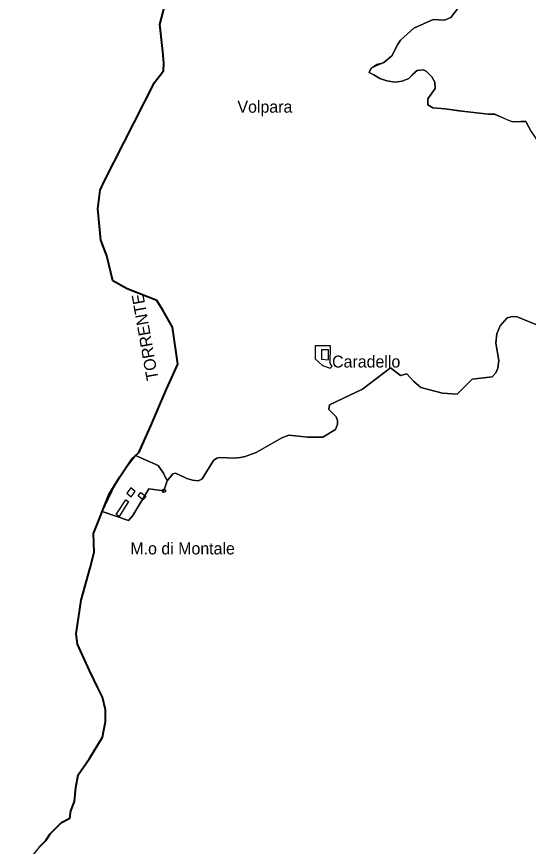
# Model space of a CAD drawing. Extents: x 645880 to 658994, y 884400 to 894744.
# Drawn here: x 651988 to 652718, y 890509 to 891691 of the extents above; entities that cross this region are included whole.
import ezdxf
from ezdxf.enums import TextEntityAlignment as Align

# ---------------------------------------------------------------- set-up
doc = ezdxf.new("R2010")
doc.units = 0
doc.header["$LTSCALE"] = 10
doc.header["$PDMODE"] = 32
doc.header["$PDSIZE"] = 5
for name, color, linetype, lineweight in [('18', 7, 'Continuous', 25), ('25', 7, 'Continuous', 25), ('4', 7, 'Continuous', 25), ('59', 7, 'Continuous', 40)]:
    doc.layers.add(name, color=color, linetype=linetype, lineweight=lineweight)
doc.layers.add('60', color=7, linetype='Continuous')

msp = doc.modelspace()

# ---------------------------------------------------------------- linework, layer by layer
at = {"layer": '18'}
msp.add_line((652203.08, 891029.32), (652198.26, 891015.36), dxfattribs=at)
for points in [[(652199.99, 891709.1), (652192.33, 891680.19), (652196.58, 891641.36), (652198.29, 891624.83), (652197.6, 891613.91), (652184.82, 891597.39), (652112.44, 891455.29), (652107.33, 891443.73), (652103.92, 891417.29), (652108.18, 891372.68), (652116.7, 891350.38), (652125.21, 891314.85), (652145.65, 891303.29), (652188.23, 891286.76), (652210.37, 891248.76)], [(652490.96, 891611.57), (652493.67, 891617.87), (652501.24, 891621.54), (652512.05, 891625.73), (652523.4, 891635.17), (652531.51, 891650.91), (652535.55, 891657.74), (652554.78, 891674.6), (652582.35, 891687.19), (652598.57, 891686.14), (652607.22, 891689.81), (652616.95, 891702.4)], [(652721.82, 891527.66), (652714.25, 891541.82), (652707.22, 891541.82), (652695.33, 891541.3), (652688.84, 891543.39), (652669.92, 891552.31), (652661.26, 891552.31), (652627.2, 891555.98), (652599.09, 891559.65), (652581.79, 891561.23), (652574.76, 891565.42), (652574.76, 891573.81), (652580.17, 891582.2), (652585.03, 891588.5), (652584.49, 891597.94), (652580.17, 891605.28), (652572.6, 891613.15), (652568.27, 891615.24), (652559.62, 891614.2), (652553.14, 891608.95), (652547.73, 891603.18), (652538, 891598.99), (652527.73, 891597.94), (652516.37, 891599.51), (652506.1, 891603.18), (652497.45, 891608.43), (652490.96, 891611.57)], [(652739.07, 891248.01), (652702.22, 891263.21), (652694.72, 891263.58), (652687.96, 891261.81), (652677.89, 891250.34), (652673.13, 891239.26), (652671.46, 891225.99), (652675.66, 891201.09), (652674.54, 891189.9), (652671.43, 891183.5), (652666.11, 891177.9), (652637.63, 891174.51), (652616.66, 891152.96), (652595.68, 891154.64), (652564.65, 891162.48), (652554.58, 891171.15), (652544.51, 891182.07), (652535.56, 891179.83), (652521.58, 891190.46), (652481.31, 891160.24), (652434.28, 891137.94), (652433.36, 891131.38), (652443.94, 891120.67), (652445.67, 891115.38), (652445.67, 891110.31), (652442.72, 891102.88), (652424.96, 891091.78), (652403.57, 891091.74), (652376.17, 891094.77), (652366.35, 891090.61), (652330.03, 891070.14), (652314.09, 891064.27), (652307.47, 891062.66), (652298.06, 891061.9), (652278.06, 891062.65), (652273.88, 891061.9), (652268.79, 891058.67), (652255.23, 891036.37), (652252.22, 891031.99), (652247.25, 891029.57), (652238.9, 891030.35), (652230.75, 891032.65), (652218.17, 891039.08), (652214.42, 891040.59), (652210.92, 891039.63), (652203.08, 891029.32)], [(652203.08, 891029.32), (652210.92, 891039.63), (652214.42, 891040.59), (652218.17, 891039.08), (652230.75, 891032.65), (652238.9, 891030.35), (652247.25, 891029.57), (652247.25, 891029.57), (652252.22, 891031.99), (652255.23, 891036.37), (652268.79, 891058.67), (652273.88, 891061.9), (652278.06, 891062.65), (652298.06, 891061.9), (652307.47, 891062.66), (652314.09, 891064.27), (652330.03, 891070.14), (652366.35, 891090.61), (652376.17, 891094.77), (652403.57, 891091.74), (652424.96, 891091.78), (652442.72, 891102.88), (652445.67, 891110.31), (652445.67, 891115.38), (652443.94, 891120.67), (652433.36, 891131.38), (652434.28, 891137.94), (652481.31, 891160.24), (652521.58, 891190.46), (652535.56, 891179.83), (652544.51, 891182.07), (652554.58, 891171.15), (652564.65, 891162.48), (652595.68, 891154.64), (652616.66, 891152.96), (652637.63, 891174.51), (652666.11, 891177.9), (652671.43, 891183.5), (652674.54, 891189.9), (652675.66, 891201.09), (652671.46, 891225.99), (652673.13, 891239.26), (652677.89, 891250.34), (652687.96, 891261.81), (652694.72, 891263.58), (652702.22, 891263.21), (652739.07, 891248.01)], [(652210.37, 891248.76), (652218.04, 891195.89), (652201.91, 891160.09), (652179.77, 891108.04), (652162.74, 891070.04), (652157.63, 891065.49), (652178.38, 891056.79), (652190.27, 891051.3), (652197.59, 891040.31), (652203.08, 891029.32)], [(652198.26, 891015.36), (652176.67, 891018.06), (652153.85, 890980.24), (652147.55, 890973.14), (652110.41, 890985.81), (652098.02, 890954.38), (652098.87, 890927.94), (652080.13, 890859.37), (652073.32, 890811.46)], [(652073.32, 890811.46), (652073.43, 890803.44), (652075.02, 890796.59), (652092.06, 890759.41), (652103.98, 890734.47), (652110.79, 890721.25), (652115.05, 890703.08), (652115.05, 890686.55), (652110.79, 890664.25), (652092.06, 890633.68), (652075.87, 890610.55)], [(652075.87, 890610.55), (652072.47, 890592.37), (652070.76, 890572.55), (652065.66, 890559.33), (652063.95, 890548.59), (652052.03, 890542.81), (652035.85, 890526.28), (652029.89, 890517.2), (652020.52, 890507.28), (651988.16, 890467.63)]]:
    msp.add_lwpolyline(points, dxfattribs=at)
msp.add_point((652198.26, 891015.36), dxfattribs=at)
at = {"layer": '25'}
for points in [[(652616.95, 891702.4), (652607.22, 891689.81), (652598.57, 891686.14), (652582.35, 891687.19), (652554.78, 891674.6), (652535.55, 891657.74), (652531.51, 891650.91), (652523.4, 891635.17), (652512.05, 891625.73), (652501.24, 891621.54), (652493.67, 891617.87), (652490.96, 891611.57), (652497.45, 891608.43), (652506.1, 891603.18)], [(652512.05, 891625.73), (652501.24, 891621.54), (652493.67, 891617.87)], [(652493.67, 891617.87), (652502.07, 891623.57), (652512.05, 891625.73)], [(652559.62, 891614.2), (652568.27, 891615.24), (652572.6, 891613.15), (652580.17, 891605.28), (652584.49, 891597.94), (652585.03, 891588.5), (652574.76, 891573.81), (652574.76, 891569.01), (652574.76, 891565.42), (652581.79, 891561.23), (652599.09, 891559.65), (652618.85, 891557.07), (652661.26, 891552.31), (652669.92, 891552.31)], [(652506.1, 891603.18), (652516.37, 891599.51), (652527.73, 891597.94), (652538, 891598.99), (652547.73, 891603.18), (652553.14, 891608.95), (652559.62, 891614.2)], [(652669.92, 891552.31), (652670.79, 891551.9), (652695.33, 891541.3), (652707.22, 891541.82), (652714.25, 891541.82)], [(652714.25, 891541.82), (652721.82, 891527.66), (652735.13, 891507.26), (652832.63, 891524.14), (652822.85, 891535.96), (652835.49, 891544.67), (652840.88, 891539.64), (652841.51, 891540.57), (652846.26, 891551.26), (652842.38, 891555.26)]]:
    msp.add_lwpolyline(points, dxfattribs=at)
for points in [[(652490.96, 891611.57), (652497.45, 891608.43), (652506.1, 891603.18)], [(652547.73, 891603.18), (652553.14, 891608.95), (652559.62, 891614.2)], [(652581.79, 891561.23), (652599.09, 891559.65), (652618.85, 891557.07)], [(652670.79, 891551.9), (652661.26, 891552.31), (652669.92, 891552.31)], [(652695.33, 891541.3), (652707.22, 891541.82), (652714.25, 891541.82)]]:
    msp.add_lwpolyline(points, close=True, dxfattribs=at)
at = {"layer": '4'}
for points in [[(652414.07, 891203.56), (652424.59, 891193.72), (652435.56, 891190.29), (652438.31, 891192.81), (652435.33, 891196.7), (652435.79, 891221.87), (652413.84, 891222.1)], [(652433, 891216.18), (652422.92, 891216.18), (652423.06, 891202.73), (652432.72, 891202.03)], [(652127.83, 891022.95), (652110.41, 890985.81), (652147.55, 890973.14), (652153.85, 890980.24), (652176.67, 891018.06), (652198.26, 891015.36), (652203.08, 891029.32), (652197.59, 891040.31), (652190.27, 891051.3), (652178.38, 891056.79), (652157.63, 891065.49), (652144.01, 891048.15)], [(652151.2, 891019.37), (652145.28, 891012.01), (652151.77, 891006.64), (652157.44, 891014.21)], [(652161.58, 891008.39), (652165.46, 891013.04), (652172.58, 891007.61), (652168.18, 891002.43)], [(652143.99, 891002.27), (652147.59, 890999.99), (652134.3, 890978.91), (652130.13, 890981.57)]]:
    msp.add_lwpolyline(points, close=True, dxfattribs=at)
at = {"layer": '59'}
for points in [[(652110.76, 890721.22), (652103.95, 890734.44), (652092.03, 890759.38), (652074.99, 890796.56), (652073.29, 890811.43), (652080.1, 890859.34), (652092.88, 890905.61), (652098.84, 890927.91), (652097.99, 890954.35), (652120.13, 891010.53), (652135.46, 891035.31), (652152.49, 891060.92), (652162.71, 891070.01), (652179.74, 891108.01), (652201.88, 891160.06), (652218.01, 891195.86), (652210.34, 891248.73), (652196.72, 891272.69), (652188.2, 891286.73), (652145.62, 891303.26), (652125.18, 891314.82), (652116.67, 891350.35), (652108.15, 891372.65), (652103.89, 891417.26), (652107.3, 891443.7), (652112.41, 891455.26), (652184.79, 891597.36), (652197.57, 891613.88), (652198.26, 891624.8), (652196.55, 891641.33), (652192.3, 891680.16), (652199.96, 891709.07)], [(652020.49, 890507.25), (652029.86, 890517.17), (652035.82, 890526.25), (652052, 890542.78), (652063.92, 890548.56), (652065.63, 890559.3), (652070.73, 890572.52), (652072.44, 890592.34), (652075.84, 890610.52), (652092.03, 890633.65), (652110.76, 890664.22), (652115.02, 890686.52), (652115.02, 890703.05), (652110.76, 890721.22)]]:
    msp.add_lwpolyline(points, dxfattribs=at)

# ---------------------------------------------------------------- texts
at = {"layer": '60'}
for s, p in [('Volpara', (652342.26, 891554.22)), ('Caradello', (652486.7, 891191.03)), ('M.o di Montale', (652224.94, 890924.68))]:
    msp.add_text(s, height=17, dxfattribs=at).set_placement(p, align=Align.CENTER)
msp.add_text('TORRENTE', height=17, rotation=100.083, dxfattribs=at).set_placement((652179.71, 891235.9), align=Align.CENTER)

doc.saveas('drawing.dxf')
